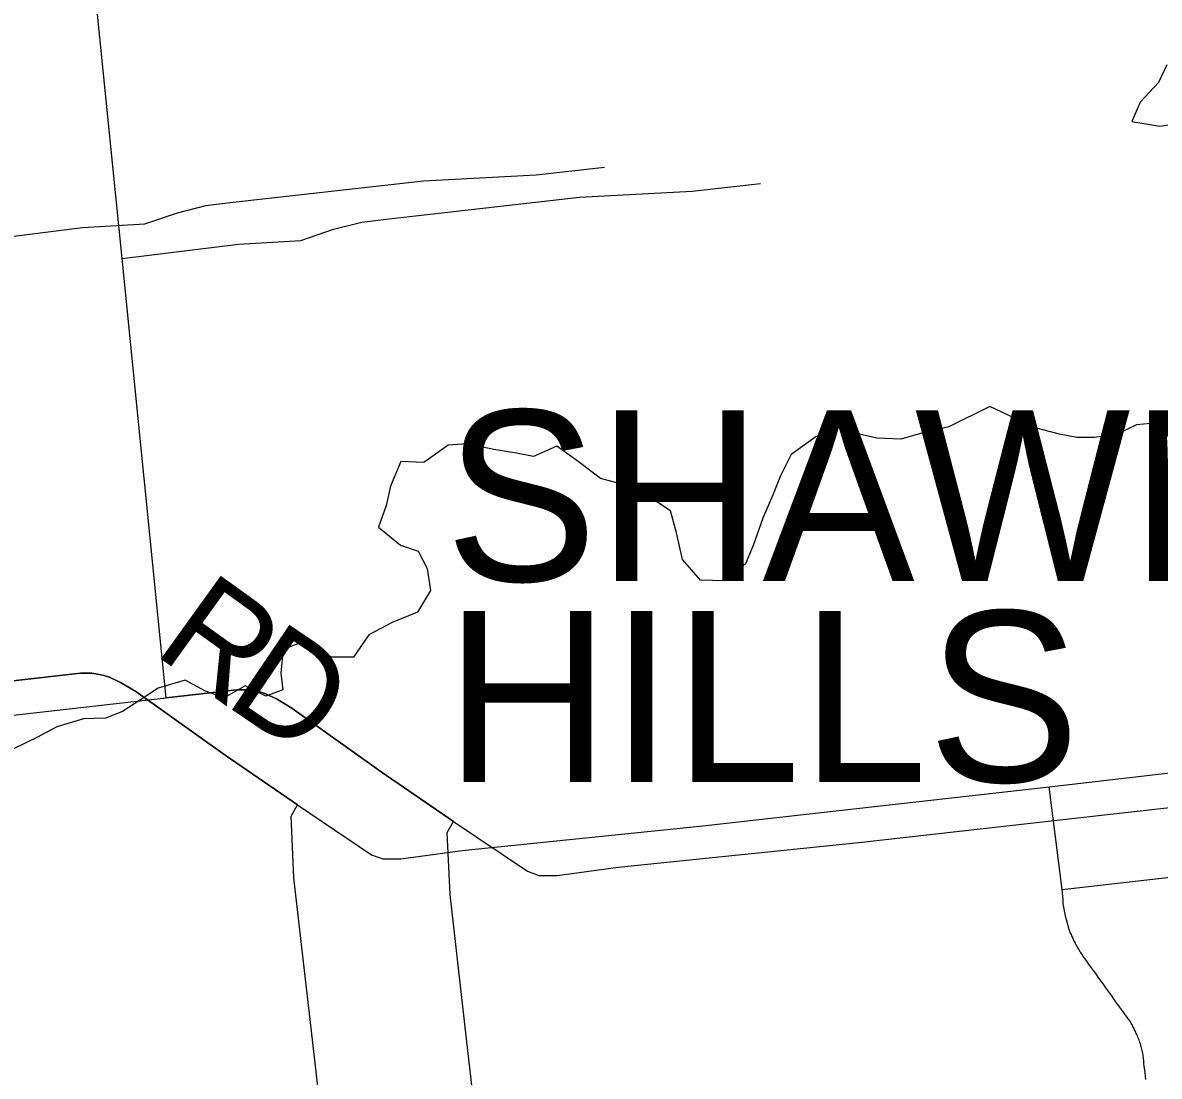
# Model space of a CAD drawing. Extents: x -38.2 to 41.9, y -4 to 24.9.
# Drawn here: x 2.823 to 3.452, y 18.154 to 18.738 of the extents above; entities that cross this region are included whole.
import ezdxf

# ---------------------------------------------------------------- set-up
doc = ezdxf.new("R2010")
doc.units = 0
for name, color, linetype in [('GM_X_Corporation_Text', 7, 'Continuous'), ('GM_X_County_Road', 7, 'Continuous'), ('GM_X_County_Road_Text', 7, 'Continuous'), ('GM_X_Minor_Lake', 7, 'Continuous'), ('GM_X_Minor_River', 7, 'Continuous'), ('GM_X_State_Location', 7, 'Continuous'), ('GM_X_Township_Road', 7, 'Continuous'), ('GM_X_Township_Road_Text', 7, 'Continuous')]:
    doc.layers.add(name, color=color, linetype=linetype)

msp = doc.modelspace()

# ---------------------------------------------------------------- linework, layer by layer
at = {"layer": 'GM_X_County_Road'}
for points in [[(2.81556, 18.37278), (2.85446, 18.37718), (2.86076, 18.3772), (2.86411, 18.37678), (2.86741, 18.37606), (2.87062, 18.37505), (2.87673, 18.37218), (2.88521, 18.36705), (2.93479, 18.3318), (2.97482, 18.30431)], [(2.97482, 18.30431), (3.01578, 18.2766), (3.02202, 18.27425), (3.03217, 18.27425), (3.06611, 18.27894), (3.19955, 18.2926), (3.39145, 18.31426), (3.63197, 18.3422)]]:
    msp.add_lwpolyline(points, dxfattribs=at)
at = {"layer": 'GM_X_Minor_Lake'}
msp.add_lwpolyline([(3.45669, 18.71459), (3.45211, 18.70473), (3.44182, 18.69376), (3.43724, 18.68315), (3.45279, 18.68045), (3.46267, 18.68194), (3.47216, 18.68153), (3.4807, 18.68254)], dxfattribs=at)
at = {"layer": 'GM_X_Minor_River'}
msp.add_lwpolyline([(3.45537, 18.5165), (3.4398, 18.51502), (3.42915, 18.50974), (3.41662, 18.50788), (3.40675, 18.5079), (3.39727, 18.50983), (3.38361, 18.51329), (3.37148, 18.51901), (3.35859, 18.52512), (3.33578, 18.5138), (3.32134, 18.51043), (3.30918, 18.50705), (3.2959, 18.50746), (3.28641, 18.50977), (3.27351, 18.51398), (3.26211, 18.50832), (3.24842, 18.49849), (3.24231, 18.48636), (3.23848, 18.47651), (3.23275, 18.46324), (3.22739, 18.44807), (3.22319, 18.43784), (3.2114, 18.42838), (3.19811, 18.4288), (3.18827, 18.44021), (3.1849, 18.45503), (3.18151, 18.46718), (3.16901, 18.47557), (3.15612, 18.48168), (3.14284, 18.48513), (3.13034, 18.49465), (3.11859, 18.50304), (3.10567, 18.49738), (3.09618, 18.4993), (3.08366, 18.50124), (3.06886, 18.50431), (3.05823, 18.50359), (3.04492, 18.49414), (3.03201, 18.49455), (3.02628, 18.4809), (3.02397, 18.47029), (3.01976, 18.45815), (3.03188, 18.44825), (3.04174, 18.44481), (3.04665, 18.4353), (3.04851, 18.42315), (3.04127, 18.41103), (3.02721, 18.40537), (3.01428, 18.39858), (3.00589, 18.38608), (2.99336, 18.38612), (2.9801, 18.39564), (2.9668, 18.39037), (2.96563, 18.37746), (2.96674, 18.36797), (2.95724, 18.36458), (2.94586, 18.37031), (2.93408, 18.36351), (2.92384, 18.36733), (2.91247, 18.37344), (2.89765, 18.36893), (2.88776, 18.3625), (2.87787, 18.35608), (2.86837, 18.35231), (2.85622, 18.35197), (2.8414, 18.34745), (2.83076, 18.34179), (2.81745, 18.33538)], dxfattribs=at)
at = {"layer": 'GM_X_State_Location'}
for points in [[(2.90204, 18.36359), (2.87766, 18.60705), (2.86362, 18.74609), (2.84721, 18.88921)], [(2.87766, 18.60705), (2.94211, 18.61507), (2.97663, 18.61719), (2.99483, 18.62335), (3.01043, 18.62737), (3.02391, 18.62902), (3.1311, 18.64108), (3.19351, 18.64439), (3.23139, 18.64865)], [(3.06129, 18.29512), (3.02127, 18.32262), (2.97169, 18.35787), (2.9632, 18.36299), (2.9571, 18.36586), (2.95388, 18.36687), (2.95058, 18.36759), (2.94724, 18.36801), (2.94094, 18.36799), (2.90204, 18.36359)], [(3.17542, 17.24983), (3.17499, 17.25379), (3.16289, 17.35798), (3.16162, 17.36886), (3.16034, 17.38263), (3.15853, 17.39569), (3.15685, 17.41192), (3.15311, 17.44176), (3.12892, 17.654), (3.12434, 17.69419), (3.11347, 17.78811), (3.08626, 18.01967), (3.07432, 18.12292), (3.06854, 18.17449), (3.05934, 18.25453), (3.05778, 18.28888), (3.06129, 18.29512)]]:
    msp.add_lwpolyline(points, dxfattribs=at)
at = {"layer": 'GM_X_Township_Road'}
for q in [(3.39145, 18.31426), (3.58913, 18.27934)]:
    msp.add_line((3.39868, 18.25734), q, dxfattribs=at)
for points in [[(2.79118, 18.61624), (2.85564, 18.62426), (2.89015, 18.62638), (2.90835, 18.63254), (2.92396, 18.63656), (2.93743, 18.63821), (3.04463, 18.65027), (3.10704, 18.65358), (3.14491, 18.65784)], [(2.97482, 18.30431), (2.93479, 18.3318), (2.88521, 18.36705), (2.87673, 18.37218), (2.87062, 18.37505), (2.86741, 18.37606), (2.86411, 18.37678), (2.86076, 18.3772), (2.85446, 18.37718), (2.81556, 18.37278)], [(3.08894, 17.25902), (3.08851, 17.26298), (3.07642, 17.36717), (3.07514, 17.37805), (3.07386, 17.39182), (3.07205, 17.40488), (3.07038, 17.42111), (3.06663, 17.45095), (3.04245, 17.66319), (3.03787, 17.70338), (3.02699, 17.7973), (2.99978, 18.02886), (2.98785, 18.13211), (2.98207, 18.18368), (2.97286, 18.26371), (2.9713, 18.29806), (2.97482, 18.30431)], [(3.44501, 18.15203), (3.4448, 18.15384), (3.4446, 18.15564), (3.4444, 18.15745), (3.44419, 18.15926), (3.44399, 18.16106), (3.44393, 18.16184), (3.44387, 18.16262), (3.44379, 18.16339), (3.44369, 18.16417), (3.44358, 18.16494), (3.44347, 18.16571), (3.44333, 18.16648), (3.44318, 18.16725), (3.44302, 18.16801), (3.44284, 18.16877), (3.44266, 18.16953), (3.44246, 18.17029), (3.44224, 18.17103), (3.44202, 18.17178), (3.44178, 18.17252), (3.44152, 18.17326), (3.44126, 18.174), (3.44098, 18.17472), (3.44069, 18.17545), (3.44038, 18.17617), (3.44007, 18.17688), (3.43974, 18.17759), (3.4394, 18.17829), (3.43912, 18.17894), (3.43883, 18.17957), (3.43853, 18.1802), (3.43821, 18.18083), (3.43789, 18.18145), (3.43756, 18.18207), (3.43721, 18.18268), (3.43685, 18.18328), (3.43649, 18.18388), (3.43611, 18.18447), (3.43573, 18.18506), (3.43533, 18.18563), (3.43493, 18.18621), (3.43451, 18.18677), (3.43409, 18.18733), (3.43365, 18.18788), (3.43259, 18.18937), (3.43152, 18.19086), (3.43044, 18.19234), (3.42937, 18.19384), (3.4283, 18.19533), (3.42724, 18.19681), (3.42616, 18.1983), (3.42509, 18.19979), (3.42402, 18.20128), (3.42295, 18.20276), (3.42188, 18.20426), (3.42081, 18.20574), (3.41974, 18.20723), (3.41867, 18.20872), (3.4176, 18.21021), (3.41653, 18.2117), (3.41546, 18.21319), (3.41439, 18.21468), (3.41332, 18.21616), (3.41225, 18.21765), (3.41118, 18.21914), (3.4101, 18.22063), (3.40979, 18.22128), (3.40946, 18.22181), (3.40901, 18.22238), (3.40849, 18.22288), (3.40823, 18.22354), (3.40789, 18.22417), (3.40748, 18.22476), (3.40712, 18.22535), (3.40684, 18.22603), (3.4065, 18.22669), (3.4061, 18.22731), (3.40578, 18.22787), (3.40549, 18.22845), (3.40518, 18.22901), (3.40501, 18.22965), (3.40462, 18.23046), (3.40434, 18.23109), (3.40406, 18.2317), (3.40375, 18.23231), (3.40341, 18.23291), (3.40316, 18.23348), (3.4029, 18.23431), (3.4026, 18.23513), (3.40227, 18.23593), (3.40053, 18.24248), (3.40029, 18.24391), (3.40002, 18.24532), (3.39973, 18.24673), (3.39943, 18.24814), (3.39928, 18.24998), (3.39913, 18.25182), (3.39898, 18.25366), (3.39883, 18.2555), (3.39868, 18.25734)]]:
    msp.add_lwpolyline(points, dxfattribs=at)
at = {"layer": 'GM_X_Township_Road_Text'}
for points in [[(2.90204, 18.36359), (2.94094, 18.36799), (2.94724, 18.36801), (2.95058, 18.36759), (2.95388, 18.36687), (2.9571, 18.36586), (2.9632, 18.36299), (2.97169, 18.35787), (3.02127, 18.32262), (3.06129, 18.29512)], [(2.22878, 18.28549), (2.23806, 18.28668), (2.34082, 18.2988), (2.43091, 18.30932), (2.59194, 18.32812), (2.74165, 18.3453), (2.82046, 18.35431), (2.90204, 18.36359)], [(3.06129, 18.29512), (3.10226, 18.26741), (3.1085, 18.26506), (3.11865, 18.26506), (3.15259, 18.26975), (3.28602, 18.28341), (3.47793, 18.30507), (3.71845, 18.33301)]]:
    msp.add_lwpolyline(points, dxfattribs=at)

# ---------------------------------------------------------------- texts
at = {"layer": 'GM_X_Corporation_Text'}
for s, p in [('SHAWNEE', (3.05657, 18.4283)), ('HILLS', (3.05657, 18.317))]:
    msp.add_text(s, height=0.094697, rotation=0.00001, dxfattribs=at).set_placement(p)
at = {"layer": 'GM_X_County_Road_Text'}
for s, rotation, p in [('R', 324.24409, (2.89399, 18.38881)), ('D', 325.90343, (2.93331, 18.36052))]:
    msp.add_text(s, height=0.05682, rotation=rotation, dxfattribs=at).set_placement(p)

doc.saveas('drawing.dxf')
